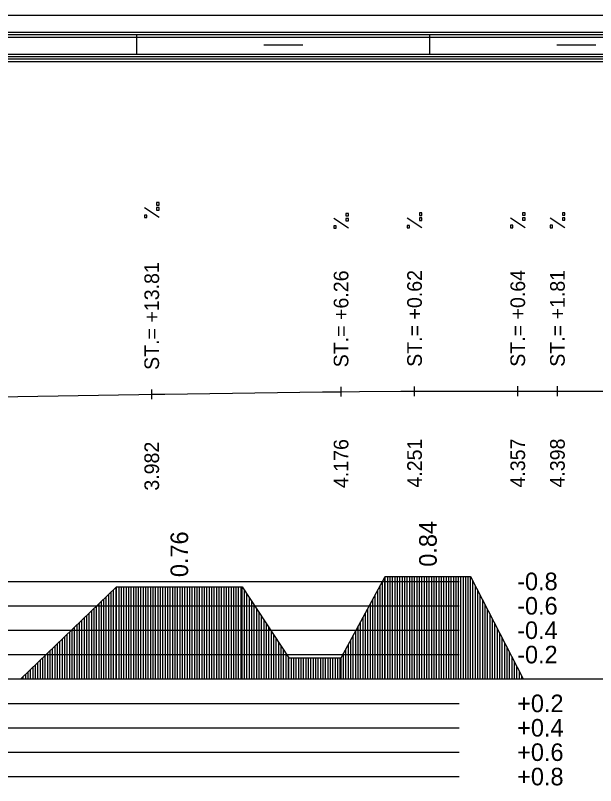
# Model space of a CAD drawing. Extents: x 2 to 10148, y 0 to 380.
# Drawn here: x 682.6 to 742, y 301.1 to 380 of the extents above; entities that cross this region are included whole.
import ezdxf

# ---------------------------------------------------------------- set-up
doc = ezdxf.new("R2010")
doc.units = 0
for name, color, linetype in [('NIVELETA_CARA', 7, 'Continuous'), ('NIVELETA_TEXT', 7, 'Continuous'), ('RAM', 7, 'Continuous'), ('ZRYCHL_CARA_C', 7, 'Continuous'), ('ZRYCHL_RASTR', 7, 'Continuous'), ('ZRYCHL_TEXT', 7, 'Continuous')]:
    doc.layers.add(name, color=color, linetype=linetype)

msp = doc.modelspace()

# ---------------------------------------------------------------- linework, layer by layer
at = {"layer": 'NIVELETA_CARA'}
for p, q in [((715.9, 340.939), (715.9, 341.939)), ((723.424, 340.986), (723.424, 341.986)), ((733.993, 340.993), (733.993, 341.993)), ((738.057, 340.995), (738.057, 341.995)), ((672.928, 340.783), (695.183, 341.15)), ((695.183, 341.15), (696.516, 341.171)), ((696.516, 340.671), (696.516, 341.671)), ((696.516, 341.171), (697.848, 341.19)), ((697.848, 341.19), (714.013, 341.413)), ((714.013, 341.413), (715.9, 341.439)), ((715.9, 341.439), (717.788, 341.451)), ((717.788, 341.451), (722.016, 341.477)), ((722.016, 341.477), (723.424, 341.486)), ((723.424, 341.486), (724.833, 341.487)), ((724.833, 341.487), (733.989, 341.493)), ((733.989, 341.493), (733.993, 341.493)), ((733.993, 341.493), (733.996, 341.493)), ((733.996, 341.493), (737.764, 341.495)), ((737.764, 341.495), (738.057, 341.495)), ((738.057, 341.495), (738.35, 341.496)), ((738.35, 341.496), (761.635, 341.538))]:
    msp.add_line(p, q, dxfattribs=at)
at = {"layer": 'NIVELETA_TEXT'}
for p, q in [((697.264, 360.815), (697.016, 360.815)), ((697.016, 360.815), (697.016, 360.572)), ((697.264, 360.567), (697.264, 360.815)), ((697.263, 359.299), (695.769, 360.289)), ((697.016, 360.572), (697.021, 360.567)), ((697.016, 360.567), (697.264, 360.567)), ((697.264, 360.304), (697.016, 360.304)), ((697.016, 360.304), (697.016, 360.061)), ((697.016, 360.061), (697.021, 360.056)), ((697.016, 360.056), (697.264, 360.056)), ((697.264, 360.056), (697.264, 360.304)), ((696.016, 359.546), (695.769, 359.546)), ((695.769, 359.546), (695.769, 359.303)), ((695.769, 359.303), (695.774, 359.299)), ((695.769, 359.299), (696.016, 359.299)), ((696.016, 359.299), (696.016, 359.546)), ((716.647, 358.191), (715.153, 359.182)), ((716.648, 359.708), (716.401, 359.708)), ((716.401, 359.708), (716.401, 359.465)), ((716.401, 359.465), (716.405, 359.46)), ((716.401, 359.46), (716.648, 359.46)), ((716.648, 359.196), (716.401, 359.196)), ((716.401, 359.196), (716.401, 358.953)), ((716.648, 359.46), (716.648, 359.708)), ((716.648, 358.949), (716.648, 359.196)), ((724.171, 358.238), (722.677, 359.229)), ((724.172, 359.755), (723.925, 359.755)), ((723.925, 359.755), (723.925, 359.512)), ((723.925, 359.512), (723.93, 359.507)), ((723.925, 359.507), (724.172, 359.507)), ((724.172, 359.243), (723.925, 359.243)), ((723.925, 359.243), (723.925, 359.001)), ((724.172, 359.507), (724.172, 359.755)), ((724.172, 358.996), (724.172, 359.243)), ((734.739, 358.245), (733.245, 359.236)), ((734.74, 359.761), (734.493, 359.761)), ((734.493, 359.761), (734.493, 359.518)), ((734.493, 359.518), (734.498, 359.514)), ((734.493, 359.514), (734.74, 359.514)), ((734.74, 359.25), (734.493, 359.25)), ((734.493, 359.25), (734.493, 359.007)), ((734.74, 359.514), (734.74, 359.761)), ((734.74, 359.002), (734.74, 359.25)), ((738.804, 358.248), (737.31, 359.238)), ((738.805, 359.764), (738.558, 359.764)), ((738.558, 359.764), (738.558, 359.521)), ((738.558, 359.521), (738.562, 359.516)), ((738.558, 359.516), (738.805, 359.516)), ((738.805, 359.253), (738.558, 359.253)), ((738.558, 359.253), (738.558, 359.01)), ((738.805, 359.516), (738.805, 359.764)), ((738.805, 359.005), (738.805, 359.253)), ((715.4, 358.439), (715.153, 358.439)), ((715.153, 358.439), (715.153, 358.196)), ((715.4, 358.191), (715.4, 358.439)), ((716.401, 358.953), (716.405, 358.949)), ((716.401, 358.949), (716.648, 358.949)), ((722.925, 358.486), (722.677, 358.486)), ((722.677, 358.486), (722.677, 358.243)), ((722.925, 358.238), (722.925, 358.486)), ((723.925, 359.001), (723.93, 358.996)), ((723.925, 358.996), (724.172, 358.996)), ((733.493, 358.493), (733.245, 358.493)), ((733.245, 358.493), (733.245, 358.25)), ((733.493, 358.245), (733.493, 358.493)), ((734.493, 359.007), (734.498, 359.002)), ((734.493, 359.002), (734.74, 359.002)), ((737.557, 358.495), (737.31, 358.495)), ((737.31, 358.495), (737.31, 358.252)), ((737.557, 358.248), (737.557, 358.495)), ((738.558, 359.01), (738.562, 359.005)), ((738.558, 359.005), (738.805, 359.005)), ((715.153, 358.196), (715.158, 358.191)), ((715.153, 358.191), (715.4, 358.191)), ((722.677, 358.243), (722.682, 358.238)), ((722.677, 358.238), (722.925, 358.238)), ((733.245, 358.25), (733.25, 358.245)), ((733.245, 358.245), (733.493, 358.245)), ((737.31, 358.252), (737.315, 358.248)), ((737.31, 358.248), (737.557, 358.248))]:
    msp.add_line(p, q, dxfattribs=at)
at = {"layer": 'RAM'}
for p, q in [((1245.395, 380), (631.22, 380)), ((1245.395, 378.25), (631.22, 378.25)), ((1245.395, 378), (631.22, 378)), ((1245.395, 377.75), (631.22, 377.75)), ((695, 376), (695, 378)), ((725, 376), (725, 378)), ((708, 377), (712, 377)), ((738, 377), (742, 377)), ((1245.395, 376), (631.22, 376)), ((1245.395, 375.75), (631.22, 375.75)), ((1245.395, 375.5), (631.22, 375.5)), ((1245.395, 375.25), (631.22, 375.25))]:
    msp.add_line(p, q, dxfattribs=at)
at = {"layer": 'ZRYCHL_CARA_C'}
for p, q in [((715.9, 314.184), (720.432, 322.504)), ((720.4, 312), (720.4, 322.445)), ((720.432, 312), (720.432, 322.504)), ((720.432, 322.504), (729.161, 322.504)), ((720.682, 312), (720.682, 322.504)), ((720.932, 312), (720.932, 322.504)), ((721.182, 312), (721.182, 322.504)), ((721.432, 312), (721.432, 322.504)), ((721.682, 312), (721.682, 322.504)), ((721.932, 312), (721.932, 322.504)), ((722.182, 312), (722.182, 322.504)), ((722.432, 312), (722.432, 322.504)), ((722.682, 312), (722.682, 322.504)), ((722.932, 312), (722.932, 322.504)), ((723.182, 312), (723.182, 322.504)), ((723.432, 312), (723.432, 322.504)), ((723.682, 312), (723.682, 322.504)), ((723.932, 312), (723.932, 322.504)), ((724.182, 312), (724.182, 322.504)), ((724.432, 312), (724.432, 322.504)), ((724.682, 312), (724.682, 322.504)), ((724.932, 312), (724.932, 322.504)), ((725.182, 312), (725.182, 322.504)), ((725.432, 312), (725.432, 322.504)), ((725.682, 312), (725.682, 322.504)), ((725.932, 312), (725.932, 322.504)), ((726.182, 312), (726.182, 322.504)), ((726.432, 312), (726.432, 322.504)), ((726.682, 312), (726.682, 322.504)), ((726.932, 312), (726.932, 322.504)), ((727.182, 312), (727.182, 322.504)), ((727.432, 312), (727.432, 322.504)), ((727.682, 312), (727.682, 322.504)), ((727.932, 312), (727.932, 322.504)), ((728.182, 312), (728.182, 322.504)), ((728.432, 312), (728.432, 322.504)), ((728.682, 312), (728.682, 322.504)), ((728.932, 312), (728.932, 322.504)), ((729.161, 312), (729.161, 322.504)), ((729.161, 322.504), (734.561, 312)), ((729.411, 312), (729.411, 322.017)), ((683.117, 312), (692.917, 321.438)), ((692.867, 312), (692.867, 321.39)), ((692.917, 312), (692.917, 321.438)), ((692.917, 321.438), (705.767, 321.438)), ((693.167, 312), (693.167, 321.438)), ((693.417, 312), (693.417, 321.438)), ((693.667, 312), (693.667, 321.438)), ((693.917, 312), (693.917, 321.438)), ((694.167, 312), (694.167, 321.438)), ((694.417, 312), (694.417, 321.438)), ((694.667, 312), (694.667, 321.438)), ((694.917, 312), (694.917, 321.438)), ((695.167, 312), (695.167, 321.438)), ((695.417, 312), (695.417, 321.438)), ((695.667, 312), (695.667, 321.438)), ((695.917, 312), (695.917, 321.438)), ((696.167, 312), (696.167, 321.438)), ((696.417, 312), (696.417, 321.438)), ((696.667, 312), (696.667, 321.438)), ((696.917, 312), (696.917, 321.438)), ((697.167, 312), (697.167, 321.438)), ((697.417, 312), (697.417, 321.438)), ((697.667, 312), (697.667, 321.438)), ((697.917, 312), (697.917, 321.438)), ((698.167, 312), (698.167, 321.438)), ((698.417, 312), (698.417, 321.438)), ((698.667, 312), (698.667, 321.438)), ((698.917, 312), (698.917, 321.438)), ((699.167, 312), (699.167, 321.438)), ((699.417, 312), (699.417, 321.438)), ((699.667, 312), (699.667, 321.438)), ((699.917, 312), (699.917, 321.438)), ((700.167, 312), (700.167, 321.438)), ((700.417, 312), (700.417, 321.438)), ((700.667, 312), (700.667, 321.438)), ((700.917, 312), (700.917, 321.438)), ((701.167, 312), (701.167, 321.438)), ((701.417, 312), (701.417, 321.438)), ((701.667, 312), (701.667, 321.438)), ((701.917, 312), (701.917, 321.438)), ((702.167, 312), (702.167, 321.438)), ((702.417, 312), (702.417, 321.438)), ((702.667, 312), (702.667, 321.438)), ((702.917, 312), (702.917, 321.438)), ((703.167, 312), (703.167, 321.438)), ((703.417, 312), (703.417, 321.438)), ((703.667, 312), (703.667, 321.438)), ((703.917, 312), (703.917, 321.438)), ((704.167, 312), (704.167, 321.438)), ((704.417, 312), (704.417, 321.438)), ((704.667, 312), (704.667, 321.438)), ((704.917, 312), (704.917, 321.438)), ((705.167, 312), (705.167, 321.438)), ((705.417, 312), (705.417, 321.438)), ((705.667, 312), (705.667, 321.438)), ((705.767, 312), (705.767, 321.438)), ((705.767, 321.438), (710.567, 314.184)), ((719.9, 312), (719.9, 321.527)), ((720.15, 312), (720.15, 321.986)), ((729.661, 312), (729.661, 321.531)), ((692.117, 312), (692.117, 320.668)), ((692.367, 312), (692.367, 320.909)), ((692.617, 312), (692.617, 321.149)), ((706.017, 312), (706.017, 321.061)), ((706.267, 312), (706.267, 320.683)), ((719.4, 312), (719.4, 320.609)), ((719.65, 312), (719.65, 321.068)), ((729.911, 312), (729.911, 321.045)), ((730.161, 312), (730.161, 320.559)), ((691.117, 312), (691.117, 319.705)), ((691.367, 312), (691.367, 319.946)), ((691.617, 312), (691.617, 320.186)), ((691.867, 312), (691.867, 320.427)), ((706.517, 312), (706.517, 320.305)), ((706.767, 312), (706.767, 319.927)), ((718.9, 312), (718.9, 319.691)), ((719.15, 312), (719.15, 320.15)), ((730.411, 312), (730.411, 320.072)), ((690.367, 312), (690.367, 318.982)), ((690.617, 312), (690.617, 319.223)), ((690.867, 312), (690.867, 319.464)), ((707.017, 312), (707.017, 319.549)), ((707.267, 312), (707.267, 319.171)), ((718.65, 312), (718.65, 319.232)), ((730.661, 312), (730.661, 319.586)), ((730.911, 312), (730.911, 319.1)), ((689.617, 312), (689.617, 318.26)), ((689.867, 312), (689.867, 318.501)), ((690.117, 312), (690.117, 318.742)), ((707.517, 312), (707.517, 318.794)), ((707.767, 312), (707.767, 318.416)), ((718.15, 312), (718.15, 318.314)), ((718.4, 312), (718.4, 318.773)), ((731.161, 312), (731.161, 318.613)), ((731.411, 312), (731.411, 318.127)), ((688.617, 312), (688.617, 317.297)), ((688.867, 312), (688.867, 317.538)), ((689.117, 312), (689.117, 317.779)), ((689.367, 312), (689.367, 318.019)), ((708.017, 312), (708.017, 318.038)), ((708.267, 312), (708.267, 317.66)), ((708.517, 312), (708.517, 317.282)), ((717.65, 312), (717.65, 317.396)), ((717.9, 312), (717.9, 317.855)), ((731.661, 312), (731.661, 317.641)), ((687.867, 312), (687.867, 316.575)), ((688.117, 312), (688.117, 316.816)), ((688.367, 312), (688.367, 317.056)), ((708.767, 312), (708.767, 316.904)), ((709.017, 312), (709.017, 316.526)), ((717.4, 312), (717.4, 316.938)), ((731.911, 312), (731.911, 317.155)), ((732.161, 312), (732.161, 316.668)), ((687.117, 312), (687.117, 315.852)), ((687.367, 312), (687.367, 316.093)), ((687.617, 312), (687.617, 316.334)), ((709.267, 312), (709.267, 316.149)), ((709.517, 312), (709.517, 315.771)), ((716.9, 312), (716.9, 316.02)), ((717.15, 312), (717.15, 316.479)), ((732.411, 312), (732.411, 316.182)), ((686.367, 312), (686.367, 315.13)), ((686.617, 312), (686.617, 315.371)), ((686.867, 312), (686.867, 315.612)), ((709.767, 312), (709.767, 315.393)), ((710.017, 312), (710.017, 315.015)), ((716.4, 312), (716.4, 315.102)), ((716.65, 312), (716.65, 315.561)), ((732.661, 312), (732.661, 315.696)), ((732.911, 312), (732.911, 315.209)), ((685.367, 312), (685.367, 314.167)), ((685.617, 312), (685.617, 314.408)), ((685.867, 312), (685.867, 314.649)), ((686.117, 312), (686.117, 314.889)), ((710.267, 312), (710.267, 314.637)), ((710.517, 312), (710.517, 314.259)), ((710.567, 312), (710.567, 314.184)), ((710.567, 314.184), (715.9, 314.184)), ((710.817, 312), (710.817, 314.184)), ((711.067, 312), (711.067, 314.184)), ((711.317, 312), (711.317, 314.184)), ((711.567, 312), (711.567, 314.184)), ((711.817, 312), (711.817, 314.184)), ((712.067, 312), (712.067, 314.184)), ((712.317, 312), (712.317, 314.184)), ((712.567, 312), (712.567, 314.184)), ((712.817, 312), (712.817, 314.184)), ((713.067, 312), (713.067, 314.184)), ((713.317, 312), (713.317, 314.184)), ((713.567, 312), (713.567, 314.184)), ((713.817, 312), (713.817, 314.184)), ((714.067, 312), (714.067, 314.184)), ((714.317, 312), (714.317, 314.184)), ((714.567, 312), (714.567, 314.184)), ((714.817, 312), (714.817, 314.184)), ((715.067, 312), (715.067, 314.184)), ((715.317, 312), (715.317, 314.184)), ((715.567, 312), (715.567, 314.184)), ((715.817, 312), (715.817, 314.184)), ((715.9, 312), (715.9, 314.184)), ((716.15, 312), (716.15, 314.643)), ((733.161, 312), (733.161, 314.723)), ((733.411, 312), (733.411, 314.237)), ((684.617, 312), (684.617, 313.445)), ((684.867, 312), (684.867, 313.685)), ((685.117, 312), (685.117, 313.926)), ((733.661, 312), (733.661, 313.751)), ((683.867, 312), (683.867, 312.722)), ((684.117, 312), (684.117, 312.963)), ((684.367, 312), (684.367, 313.204)), ((733.911, 312), (733.911, 313.264)), ((734.161, 312), (734.161, 312.778)), ((631.22, 312), (1245.394, 312)), ((683.367, 312), (683.367, 312.241)), ((683.617, 312), (683.617, 312.482)), ((734.411, 312), (734.411, 312.292))]:
    msp.add_line(p, q, dxfattribs=at)
at = {"layer": 'ZRYCHL_RASTR'}
for p, q in [((631.22, 322), (728, 322)), ((631.22, 319.5), (728, 319.5)), ((631.22, 317), (728, 317)), ((631.22, 314.5), (728, 314.5)), ((631.22, 309.5), (728, 309.5)), ((631.22, 307), (728, 307)), ((631.22, 304.5), (728, 304.5)), ((631.22, 302), (728, 302))]:
    msp.add_line(p, q, dxfattribs=at)

# ---------------------------------------------------------------- texts
at = {"layer": 'NIVELETA_TEXT'}
for s, p in [('ST.= +13.81', (697.266, 343.671)), ('ST.= +6.26', (716.65, 343.939)), ('ST.= +0.62', (724.174, 343.986)), ('ST.= +0.64', (734.743, 343.993)), ('ST.= +1.81', (738.807, 343.995)), ('4.176', (716.65, 331.564)), ('4.251', (724.174, 331.611)), ('4.357', (734.743, 331.618)), ('4.398', (738.807, 331.62)), ('3.982', (697.266, 331.296))]:
    msp.add_text(s, height=1.5, rotation=90, dxfattribs=at).set_placement(p)
at = {"layer": 'ZRYCHL_TEXT'}
for s, p in [('0.84', (725.697, 323.504)), ('0.76', (700.242, 322.438))]:
    msp.add_text(s, height=1.8, rotation=90, dxfattribs=at).set_placement(p)
for s, p in [('-0.8', (733.931, 321.1)), ('-0.6', (733.931, 318.6)), ('-0.4', (733.931, 316.1)), ('-0.2', (733.931, 313.6)), ('+0.2', (733.931, 308.6)), ('+0.4', (733.931, 306.1)), ('+0.6', (733.931, 303.6)), ('+0.8', (733.931, 301.1))]:
    msp.add_text(s, height=1.8, dxfattribs=at).set_placement(p)

doc.saveas('drawing.dxf')
